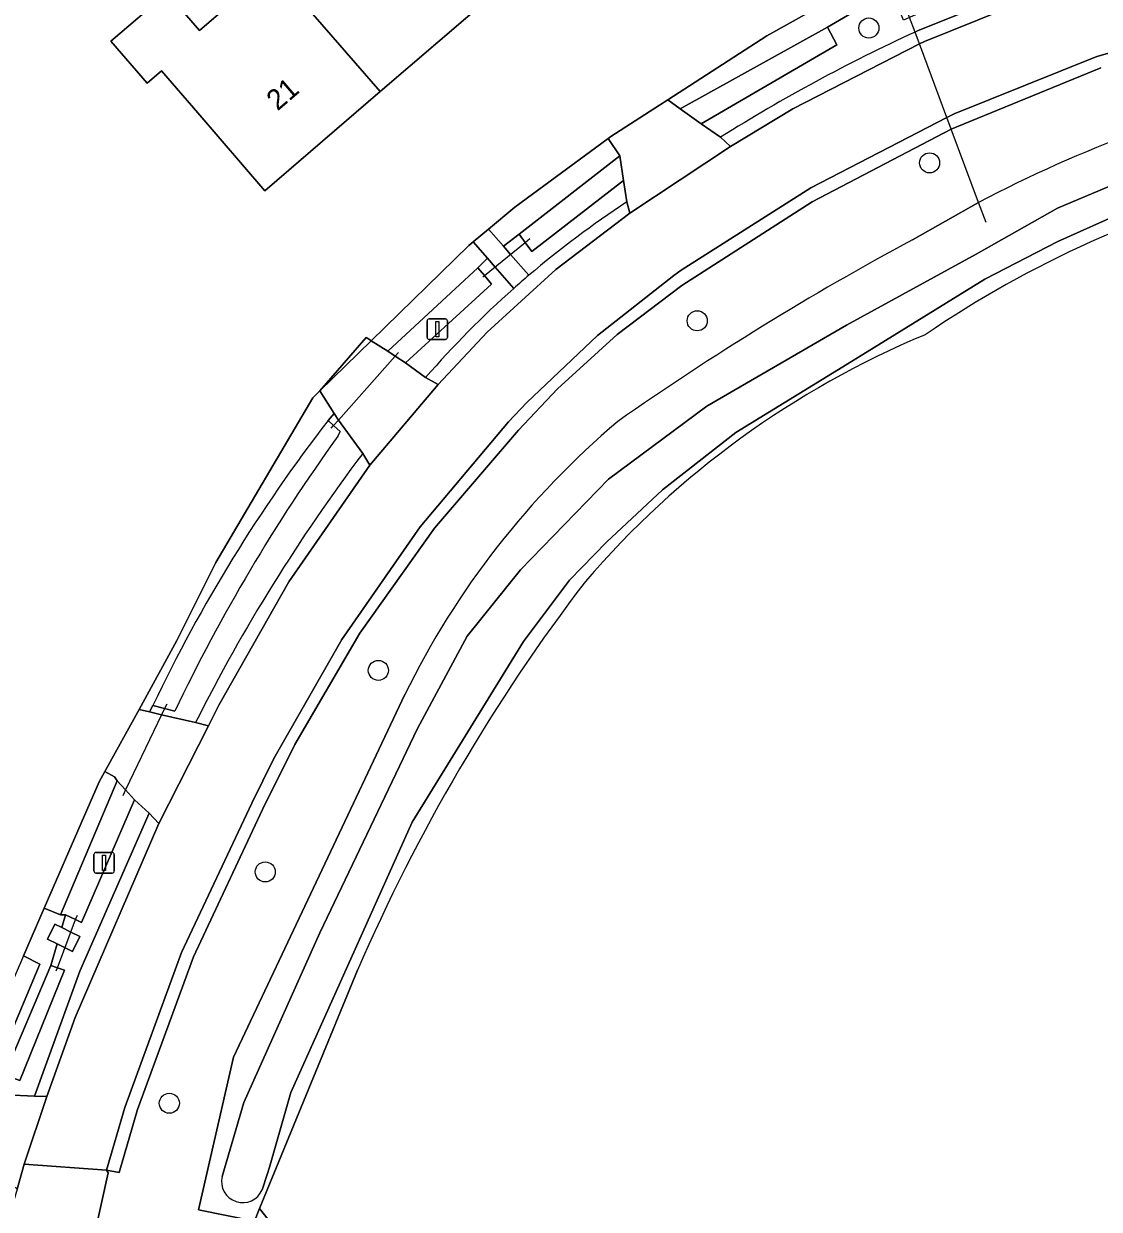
# Model space of a CAD drawing. Extents: x 160455 to 162082, y 388339 to 389736.
# Drawn here: x 161171.6 to 161223.9, y 388370.2 to 388427.9 of the extents above; entities that cross this region are included whole.
import ezdxf

# ---------------------------------------------------------------- set-up
doc = ezdxf.new("R2010")
doc.units = 0
for name, color, linetype in [('IMGEO_Berm_groen', 7, 'Continuous'), ('IMGEO_Boom', 7, 'Continuous'), ('IMGEO_Duiker', 7, 'Continuous'), ('IMGEO_Erf', 7, 'Continuous'), ('IMGEO_Groenvoorziening', 7, 'Continuous'), ('IMGEO_Haag', 7, 'Continuous'), ('IMGEO_Hek', 7, 'Continuous'), ('IMGEO_Lichtmast', 7, 'Continuous'), ('IMGEO_Loofbos', 7, 'Continuous'), ('IMGEO_Oever', 7, 'Continuous'), ('IMGEO_Pand', 7, 'Continuous'), ('IMGEO_Pand_nummerreeks', 7, 'Continuous'), ('IMGEO_Rijbaan_lokaal_halfverhard', 7, 'Continuous'), ('IMGEO_Rijbaan_lokaal_open', 7, 'Continuous'), ('IMGEO_Voetpad_open', 7, 'Continuous'), ('IMGEO_Waterloop', 7, 'Continuous')]:
    doc.layers.add(name, color=color, linetype=linetype)

msp = doc.modelspace()

# ---------------------------------------------------------------- linework, layer by layer
at = {"layer": 'IMGEO_Berm_groen'}
for points in [[(161214.97, 388427.541), (161215.091, 388427.597), (161221.817, 388430.311), (161221.636, 388431.903), (161221.559, 388432.577), (161220.787, 388432.287), (161220.943, 388431.698), (161221.091, 388431.141), (161214.705, 388428.251), (161214.406, 388428.115), (161213.828, 388429.613), (161210.697, 388427.784), (161211.157, 388426.916), (161204.552, 388423.069), (161205.499, 388422.419)], [(161224.026, 388425.797), (161216.997, 388422.925), (161216.736, 388422.804), (161209.963, 388419.275), (161203.603, 388415.204), (161200.462, 388412.817), (161197.547, 388410.16), (161195.65, 388408.145), (161191.564, 388403.373), (161187.921, 388398.255), (161184.75, 388392.831), (161183.189, 388389.676), (161179.816, 388382.497), (161177.097, 388375.046), (161176.194, 388371.988), (161175.581, 388372.104), (161175.663, 388371.97), (161174.949, 388368.74), (161174.763, 388368.294), (161177.723, 388367.574), (161179.786, 388362.289), (161180.013, 388356.337), (161225.175, 388356.467)], [(161200.932, 388419.264), (161200.764, 388420.316), (161196.302, 388416.846), (161195.978, 388417.296), (161195.686, 388417.7), (161194.917, 388417.113), (161195.266, 388416.713), (161196.156, 388415.692)], [(161214.853, 388417.428), (161218.065, 388419.239)], [(161195.42, 388415.052), (161194.51, 388416.095), (161194.14, 388416.52), (161193.68, 388416.059), (161194, 388415.677), (161194.343, 388415.269), (161190.148, 388411.431), (161191.13, 388410.719)], [(161188.066, 388407.018), (161186.88, 388408.636), (161186.671, 388408.968), (161186.376, 388408.627), (161186.649, 388408.375), (161186.972, 388408.077), (161186.847, 388407.849)], [(161291.991, 388393.419), (161291.75, 388408.466), (161280.784, 388383.56), (161286.613, 388376.227), (161284.982, 388367.185), (161265.062, 388365.54), (161227.477, 388368.326), (161204.201, 388360.29), (161188.333, 388363.513), (161183.043, 388370.238), (161182.787, 388369.615), (161180.064, 388370.164), (161181.767, 388377.6), (161190.117, 388395.271)], [(161178.909, 388394.452), (161178.412, 388394.584), (161177.842, 388394.735), (161177.674, 388394.422), (161178.269, 388394.284), (161179.922, 388393.899)]]:
    msp.add_lwpolyline(points, dxfattribs=at)
msp.add_lwpolyline([(161177.665, 388389.489), (161176.954, 388390.146), (161174.371, 388384.169), (161174.081, 388384.307), (161173.584, 388384.544), (161173.403, 388383.921), (161173.852, 388383.699), (161174.285, 388383.486), (161173.926, 388382.758), (161173.565, 388382.936), (161173.173, 388383.13), (161172.864, 388382.069), (161173.195, 388381.955), (161173.544, 388381.835), (161171.368, 388376.461), (161171.009, 388376.593), (161170.62, 388376.737), (161170.261, 388375.791), (161170.69, 388375.772), (161172.069, 388375.71), (161174.281, 388381.797)], close=True, dxfattribs=at)
for centre, radius, start, end in [((161248.857, 388353.564), 81.369, 114.61127, 122.19855), ((161248.204, 388362.049), 64.646, 102.81265, 117.78921), ((161226.966, 388379.476), 47.549, 123.19738, 130.3887), ((161283.205, 388290.492), 144.169, 118.30129, 125.01202), ((161226.961, 388379.534), 47.501, 131.6058, 138.96562), ((161227.123, 388377.108), 41.223, 130.24966, 153.85795), ((161257.539, 388356.912), 87.132, 144.22561, 154.47915), ((161256.733, 388355.304), 85.962, 143.01592, 153.3218)]:
    msp.add_arc(centre, radius, start, end, dxfattribs=at)
at = {"layer": 'IMGEO_Boom'}
for centre in [(161212.721, 388427.74), (161215.679, 388421.171), (161204.36, 388413.478), (161188.827, 388396.446), (161183.318, 388386.627), (161178.644, 388375.357)]:
    msp.add_circle(centre, 0.489, dxfattribs=at)
at = {"layer": 'IMGEO_Duiker'}
for points in [[(161218.426, 388418.27), (161218.065, 388419.239), (161216.736, 388422.804), (161216.519, 388423.386), (161215.18, 388426.977), (161214.97, 388427.541), (161214.705, 388428.251), (161214.543, 388428.686)], [(161193.911, 388415.602), (161194, 388415.677), (161195.978, 388417.296), (161196.202, 388417.479)], [(161186.535, 388408.246), (161186.649, 388408.375), (161186.88, 388408.636), (161189.642, 388411.757), (161189.804, 388411.94)], [(161178.515, 388394.798), (161178.412, 388394.584), (161178.269, 388394.284), (161176.516, 388390.62), (161176.383, 388390.341)], [(161173.138, 388381.803), (161173.195, 388381.955), (161174.081, 388384.307), (161174.163, 388384.526)]]:
    msp.add_lwpolyline(points, dxfattribs=at)
at = {"layer": 'IMGEO_Erf'}
msp.add_lwpolyline([(161194.53, 388429.47), (161188.914, 388424.644), (161183.29, 388419.81), (161180.03, 388423.6), (161178.261, 388425.656), (161177.567, 388425.061), (161175.802, 388427.104), (161178.536, 388429.447), (161180.109, 388427.625), (161183.674, 388430.688), (161181.713, 388432.959), (161187.374, 388437.826), (161189.322, 388435.543), (161191.28, 388433.26)], close=True, dxfattribs=at)
msp.add_lwpolyline([(161171.546, 388382.545), (161172.554, 388384.86), (161175.23, 388391.01), (161175.508, 388391.516), (161177.171, 388394.542), (161179.017, 388397.899), (161180.916, 388401.706), (161185.635, 388409.724), (161185.98, 388410.061), (161188.23, 388412.659), (161188.44, 388412.526), (161188.479, 388412.501), (161193.237, 388417.146), (161193.444, 388417.318), (161194.194, 388417.943), (161195.482, 388419.016), (161200.025, 388422.36), (161200.151, 388422.452), (161202.526, 388423.984), (161202.933, 388424.246), (161207.75, 388427.352), (161210.863, 388429.117)], dxfattribs=at)
at = {"layer": 'IMGEO_Groenvoorziening'}
for points in [[(161213.828, 388429.613), (161220.787, 388432.287), (161221.559, 388432.577), (161221.522, 388432.898), (161221.478, 388433.281), (161221.19, 388433.222), (161220.629, 388433.108), (161215.833, 388431.402), (161210.863, 388429.117), (161207.75, 388427.352), (161202.933, 388424.246), (161203.522, 388423.798), (161210.697, 388427.784)], [(161200.597, 388421.513), (161200.025, 388422.36), (161195.482, 388419.016), (161194.194, 388417.943), (161194.917, 388417.113), (161195.686, 388417.7)], [(161193.68, 388416.059), (161194.14, 388416.52), (161193.444, 388417.318), (161193.237, 388417.146), (161188.479, 388412.501), (161189.282, 388411.989)], [(161176.111, 388391.059), (161175.975, 388391.26), (161175.508, 388391.516), (161175.23, 388391.01), (161172.554, 388384.86), (161173.349, 388384.532)], [(161170.62, 388376.737), (161172.864, 388382.069), (161173.173, 388383.13), (161172.714, 388383.356), (161173.073, 388384.084), (161173.403, 388383.921), (161173.584, 388384.544), (161173.349, 388384.532), (161172.554, 388384.86), (161171.546, 388382.545), (161172.338, 388382.142), (161169.992, 388376.589), (161169.183, 388376.889), (161168.878, 388375.94), (161169.149, 388375.842), (161170.261, 388375.791)], [(161172.338, 388382.142), (161171.546, 388382.545), (161169.888, 388378.734), (161169.183, 388376.889), (161169.992, 388376.589)]]:
    msp.add_lwpolyline(points, close=True, dxfattribs=at)
msp.add_lwpolyline([(161186.376, 388408.627), (161186.671, 388408.968), (161185.98, 388410.061), (161185.635, 388409.724), (161180.916, 388401.706), (161179.017, 388397.899), (161177.171, 388394.542), (161177.674, 388394.422), (161177.842, 388394.735)], dxfattribs=at)
msp.add_arc((161247.354, 388361.601), 77.005, 142.3603, 154.51402, dxfattribs=at)
at = {"layer": 'IMGEO_Haag'}
for points in [[(161220.787, 388432.287), (161221.559, 388432.577), (161221.522, 388432.898), (161221.478, 388433.281), (161221.19, 388433.222), (161220.629, 388433.108), (161215.833, 388431.402), (161210.863, 388429.117), (161207.75, 388427.352), (161202.933, 388424.246), (161203.522, 388423.798), (161210.697, 388427.784), (161213.828, 388429.613)], [(161200.597, 388421.513), (161200.025, 388422.36), (161195.482, 388419.016), (161194.194, 388417.943), (161194.917, 388417.113), (161195.686, 388417.7)], [(161193.68, 388416.059), (161194.14, 388416.52), (161193.444, 388417.318), (161193.237, 388417.146), (161188.479, 388412.501), (161189.282, 388411.989)], [(161176.111, 388391.059), (161175.975, 388391.26), (161175.508, 388391.516), (161175.23, 388391.01), (161172.554, 388384.86), (161173.349, 388384.532)], [(161171.546, 388382.545), (161169.888, 388378.734), (161169.183, 388376.889), (161169.992, 388376.589), (161172.338, 388382.142)]]:
    msp.add_lwpolyline(points, close=True, dxfattribs=at)
at = {"layer": 'IMGEO_Hek'}
msp.add_lwpolyline([(161185.98, 388410.061), (161188.479, 388412.501)], dxfattribs=at)
at = {"layer": 'IMGEO_Lichtmast'}
for p, q in [((161191.199, 388412.667), (161191.199, 388413.467)), ((161191.199, 388413.467), (161191.199, 388412.667)), ((161191.299, 388413.567), (161192.089, 388413.567)), ((161192.089, 388413.567), (161191.299, 388413.567)), ((161192.189, 388413.467), (161192.189, 388412.667)), ((161192.189, 388412.667), (161192.189, 388413.467)), ((161192.089, 388412.567), (161191.299, 388412.567)), ((161191.299, 388412.567), (161192.089, 388412.567)), ((161174.972, 388386.675), (161174.972, 388387.475)), ((161174.972, 388387.475), (161174.972, 388386.675)), ((161175.072, 388387.575), (161175.862, 388387.575)), ((161175.862, 388387.575), (161175.072, 388387.575)), ((161175.962, 388387.475), (161175.962, 388386.675)), ((161175.962, 388386.675), (161175.962, 388387.475)), ((161175.862, 388386.575), (161175.072, 388386.575)), ((161175.072, 388386.575), (161175.862, 388386.575))]:
    msp.add_line(p, q, dxfattribs=at)
for points in [[(161191.619, 388413.442), (161191.769, 388413.442), (161191.769, 388412.692), (161191.619, 388412.692), (161191.619, 388413.442)], [(161175.392, 388387.45), (161175.542, 388387.45), (161175.542, 388386.7), (161175.392, 388386.7), (161175.392, 388387.45)]]:
    msp.add_lwpolyline(points, dxfattribs=at)
for centre, start, end in [((161191.299, 388413.467), 90, 180), ((161191.299, 388413.467), 90, 180), ((161192.089, 388413.467), 0, 90), ((161192.089, 388413.467), 360, 90), ((161191.299, 388412.667), 180, 270), ((161191.299, 388412.667), 180, 270), ((161192.089, 388412.667), 270, 0), ((161192.089, 388412.667), 270, 0), ((161175.072, 388387.475), 90, 180), ((161175.072, 388387.475), 90, 180), ((161175.862, 388387.475), 0, 90), ((161175.862, 388387.475), 360, 90), ((161175.072, 388386.675), 180, 270), ((161175.072, 388386.675), 180, 270), ((161175.862, 388386.675), 270, 0), ((161175.862, 388386.675), 270, 0)]:
    msp.add_arc(centre, 0.1, start, end, dxfattribs=at)
at = {"layer": 'IMGEO_Loofbos'}
msp.add_lwpolyline([(161187.808, 388381.839), (161183.043, 388370.238), (161188.333, 388363.513), (161204.201, 388360.29), (161227.477, 388368.326), (161265.062, 388365.54), (161284.982, 388367.185), (161286.613, 388376.227), (161280.784, 388383.56), (161291.75, 388408.466), (161291.745, 388408.797)], dxfattribs=at)
for centre, radius, start, end in [((161245.225, 388369.129), 52.847, 104.1994, 124.27566), ((161232.544, 388371.867), 44.353, 112.65129, 139.31118), ((161270.882, 388345.868), 90.528, 142.65496, 156.58726)]:
    msp.add_arc(centre, radius, start, end, dxfattribs=at)
at = {"layer": 'IMGEO_Oever'}
for points in [[(161181.21, 388371.787), (161182.281, 388375.395), (161185.97, 388383.653), (161190.733, 388393.618), (161193.155, 388398.105), (161195.751, 388401.337), (161200.045, 388405.769), (161204.835, 388409.32), (161211.635, 388413.256), (161217.939, 388416.725), (161221.915, 388418.961), (161226.677, 388420.971), (161232.073, 388422.732), (161237.524, 388423.778), (161242.356, 388424.082), (161246.926, 388423.779), (161278.722, 388420.338), (161286.896, 388419.454)], [(161286.709, 388417.573), (161278.472, 388418.478), (161254.428, 388421.205), (161248.736, 388421.933), (161246.465, 388422.122), (161243.093, 388422.256), (161240.158, 388422.153), (161237.046, 388422.011), (161232.369, 388421.175), (161229.612, 388420.41), (161225.949, 388419.148), (161221.93, 388417.334), (161218.369, 388415.505), (161211.655, 388411.358), (161206.233, 388408.037), (161202.668, 388405.243), (161199.943, 388402.69), (161198.133, 388400.836), (161195.899, 388397.855), (161190.476, 388389.051), (161184.558, 388375.885), (161183.528, 388372.241), (161183.412, 388371.893), (161183.171, 388371.146)], [(161218.065, 388419.239), (161214.853, 388417.428)], [(161190.117, 388395.271), (161181.767, 388377.6), (161180.064, 388370.164), (161182.787, 388369.615), (161183.043, 388370.238), (161187.808, 388381.839)]]:
    msp.add_lwpolyline(points, dxfattribs=at)
for centre, radius, start, end in [((161248.204, 388362.049), 64.646, 102.81265, 117.78921), ((161245.225, 388369.129), 52.847, 104.1994, 124.27566), ((161283.205, 388290.492), 144.169, 118.30129, 125.01202), ((161232.544, 388371.867), 44.353, 112.65129, 139.31118), ((161227.123, 388377.108), 41.223, 130.24966, 153.85795), ((161270.882, 388345.868), 90.528, 142.65496, 156.58726), ((161182.218, 388371.55), 1.035, 166.76662, 337.03093)]:
    msp.add_arc(centre, radius, start, end, dxfattribs=at)
at = {"layer": 'IMGEO_Pand'}
for points in [[(161188.914, 388424.644), (161194.53, 388429.47), (161191.28, 388433.26), (161189.322, 388435.543), (161187.374, 388437.826), (161181.713, 388432.959), (161183.674, 388430.688)], [(161188.914, 388424.644), (161183.674, 388430.688), (161180.109, 388427.625), (161178.536, 388429.447), (161175.802, 388427.104), (161177.567, 388425.061), (161178.261, 388425.656), (161180.03, 388423.6), (161183.29, 388419.81)]]:
    msp.add_lwpolyline(points, close=True, dxfattribs=at)
at = {"layer": 'IMGEO_Rijbaan_lokaal_halfverhard'}
for points in [[(161215.18, 388426.977), (161215.426, 388427.09), (161221.836, 388429.678), (161221.817, 388430.311), (161215.091, 388427.597), (161214.97, 388427.541)], [(161228.852, 388427.774), (161223.825, 388426.348), (161216.881, 388423.552), (161216.519, 388423.386), (161209.885, 388419.957), (161203.584, 388415.949), (161203.218, 388415.691), (161199.499, 388412.755), (161196.058, 388409.498), (161195.167, 388408.553), (161190.871, 388403.436), (161187.05, 388397.956), (161183.734, 388392.156), (161182.659, 388389.979), (161179.238, 388382.7), (161176.48, 388375.144), (161175.581, 388372.104), (161176.194, 388371.988), (161177.097, 388375.046), (161179.816, 388382.497), (161183.189, 388389.676), (161184.75, 388392.831), (161187.921, 388398.255), (161191.564, 388403.373), (161195.65, 388408.145), (161197.547, 388410.16), (161200.462, 388412.817), (161203.603, 388415.204), (161209.963, 388419.275), (161216.736, 388422.804), (161216.997, 388422.925), (161224.026, 388425.797)], [(161205.499, 388422.419), (161205.986, 388421.967), (161209.012, 388423.796), (161215.18, 388426.977)], [(161184.473, 388400.764), (161188.411, 388406.45), (161188.066, 388407.018)], [(161179.922, 388393.899), (161180.559, 388393.752), (161181.058, 388394.749), (161184.473, 388400.764)]]:
    msp.add_lwpolyline(points, dxfattribs=at)
for centre, radius, start, end in [((161248.857, 388353.564), 81.369, 114.61127, 122.19855), ((161256.733, 388355.304), 85.962, 143.01592, 153.3218)]:
    msp.add_arc(centre, radius, start, end, dxfattribs=at)
at = {"layer": 'IMGEO_Rijbaan_lokaal_open'}
for points in [[(161221.836, 388429.678), (161215.426, 388427.09), (161215.18, 388426.977), (161209.012, 388423.796), (161205.986, 388421.967), (161201.078, 388418.724), (161197.472, 388415.981), (161194.125, 388412.928), (161191.732, 388410.369), (161188.411, 388406.45), (161184.473, 388400.764), (161181.058, 388394.749), (161180.559, 388393.752), (161178.135, 388388.982), (161174.054, 388379.529), (161172.674, 388375.689), (161171.565, 388372.39), (161175.581, 388372.104), (161176.48, 388375.144), (161179.238, 388382.7), (161182.659, 388389.979), (161183.734, 388392.156), (161187.05, 388397.956), (161190.871, 388403.436), (161195.167, 388408.553), (161196.058, 388409.498), (161199.499, 388412.755), (161203.218, 388415.691), (161203.584, 388415.949), (161209.885, 388419.957), (161216.519, 388423.386), (161216.881, 388423.552), (161223.825, 388426.348), (161228.852, 388427.774)], [(161197.472, 388415.981), (161201.078, 388418.724), (161200.932, 388419.264)], [(161191.13, 388410.719), (161191.732, 388410.369), (161194.125, 388412.928), (161197.472, 388415.981)], [(161174.763, 388368.294), (161174.949, 388368.74), (161175.663, 388371.97), (161175.581, 388372.104), (161171.565, 388372.39), (161171.231, 388371.174), (161171.067, 388370.626), (161170.755, 388369.837)]]:
    msp.add_lwpolyline(points, dxfattribs=at)
for points in [[(161180.559, 388393.752), (161179.922, 388393.899), (161178.269, 388394.284), (161177.674, 388394.422), (161177.171, 388394.542), (161175.508, 388391.516), (161175.975, 388391.26), (161176.111, 388391.059), (161176.516, 388390.62), (161176.954, 388390.146), (161177.665, 388389.489), (161178.135, 388388.982)], [(161174.054, 388379.529), (161178.135, 388388.982), (161177.665, 388389.489), (161174.281, 388381.797), (161172.069, 388375.71), (161172.674, 388375.689)], [(161172.674, 388375.689), (161172.069, 388375.71), (161170.69, 388375.772), (161170.261, 388375.791), (161169.149, 388375.842), (161168.878, 388375.94), (161168.712, 388375.481), (161168.235, 388373.732), (161168.431, 388373.672), (161169.199, 388372.987), (161169.501, 388372.718), (161171.231, 388371.174), (161171.565, 388372.39)]]:
    msp.add_lwpolyline(points, close=True, dxfattribs=at)
for centre, radius, start, end in [((161226.966, 388379.476), 47.549, 123.19738, 130.3887), ((161227.323, 388379.107), 48.06, 130.42769, 131.59048), ((161226.961, 388379.534), 47.501, 131.6058, 138.96562)]:
    msp.add_arc(centre, radius, start, end, dxfattribs=at)
at = {"layer": 'IMGEO_Voetpad_open'}
for points in [[(161205.986, 388421.967), (161205.499, 388422.419), (161204.552, 388423.069), (161203.522, 388423.798), (161202.933, 388424.246), (161202.526, 388423.984), (161200.151, 388422.452), (161200.025, 388422.36), (161200.597, 388421.513), (161200.764, 388420.316), (161200.932, 388419.264), (161201.078, 388418.724)], [(161191.732, 388410.369), (161191.13, 388410.719), (161190.148, 388411.431), (161189.642, 388411.757), (161189.282, 388411.989), (161188.479, 388412.501), (161188.44, 388412.526), (161188.23, 388412.659), (161185.98, 388410.061), (161186.671, 388408.968), (161186.88, 388408.636), (161188.066, 388407.018), (161188.411, 388406.45)], [(161173.403, 388383.921), (161173.073, 388384.084), (161172.714, 388383.356), (161173.173, 388383.13), (161173.565, 388382.936), (161173.926, 388382.758), (161174.285, 388383.486), (161173.852, 388383.699)]]:
    msp.add_lwpolyline(points, close=True, dxfattribs=at)
for points in [[(161194.917, 388417.113), (161194.194, 388417.943), (161193.444, 388417.318), (161194.14, 388416.52), (161194.51, 388416.095), (161195.42, 388415.052)], [(161196.156, 388415.692), (161195.266, 388416.713), (161194.917, 388417.113)]]:
    msp.add_lwpolyline(points, dxfattribs=at)
msp.add_arc((161227.323, 388379.107), 48.06, 130.42769, 131.59048, dxfattribs=at)
at = {"layer": 'IMGEO_Waterloop'}
for points in [[(161204.552, 388423.069), (161211.157, 388426.916), (161210.697, 388427.784), (161203.522, 388423.798)], [(161195.978, 388417.296), (161196.302, 388416.846), (161200.764, 388420.316), (161200.597, 388421.513), (161195.686, 388417.7)], [(161190.148, 388411.431), (161194.343, 388415.269), (161194, 388415.677), (161193.68, 388416.059), (161189.282, 388411.989), (161189.642, 388411.757)], [(161176.954, 388390.146), (161176.516, 388390.62), (161176.111, 388391.059), (161173.349, 388384.532), (161173.584, 388384.544), (161174.081, 388384.307), (161174.371, 388384.169)], [(161171.009, 388376.593), (161171.368, 388376.461), (161173.544, 388381.835), (161173.195, 388381.955), (161172.864, 388382.069), (161170.62, 388376.737)]]:
    msp.add_lwpolyline(points, close=True, dxfattribs=at)
for points in [[(161286.896, 388419.454), (161278.722, 388420.338), (161246.926, 388423.779), (161242.356, 388424.082), (161237.524, 388423.778), (161232.073, 388422.732), (161226.677, 388420.971), (161221.915, 388418.961), (161217.939, 388416.725), (161211.635, 388413.256), (161204.835, 388409.32), (161200.045, 388405.769), (161195.751, 388401.337), (161193.155, 388398.105), (161190.733, 388393.618), (161185.97, 388383.653), (161182.281, 388375.395), (161181.21, 388371.787)], [(161183.171, 388371.146), (161183.412, 388371.893), (161183.528, 388372.241), (161184.558, 388375.885), (161190.476, 388389.051), (161195.899, 388397.855), (161198.133, 388400.836), (161199.943, 388402.69), (161202.668, 388405.243), (161206.233, 388408.037), (161211.655, 388411.358), (161218.369, 388415.505), (161221.93, 388417.334), (161225.949, 388419.148), (161229.612, 388420.41), (161232.369, 388421.175), (161237.046, 388422.011), (161240.158, 388422.153), (161243.093, 388422.256), (161246.465, 388422.122), (161248.736, 388421.933), (161254.428, 388421.205)], [(161186.847, 388407.849), (161186.972, 388408.077), (161186.649, 388408.375), (161186.376, 388408.627)], [(161177.842, 388394.735), (161178.412, 388394.584), (161178.909, 388394.452)]]:
    msp.add_lwpolyline(points, dxfattribs=at)
for centre, radius, start, end in [((161247.354, 388361.601), 77.005, 142.3603, 154.51402), ((161257.539, 388356.912), 87.132, 144.22561, 154.47915), ((161182.218, 388371.55), 1.035, 166.76662, 337.03093)]:
    msp.add_arc(centre, radius, start, end, dxfattribs=at)

# ---------------------------------------------------------------- texts
at = {"layer": 'IMGEO_Pand_nummerreeks'}
msp.add_text('21', height=1, rotation=40.67677, dxfattribs=at).set_placement((161183.916, 388423.671))

doc.saveas('drawing.dxf')
